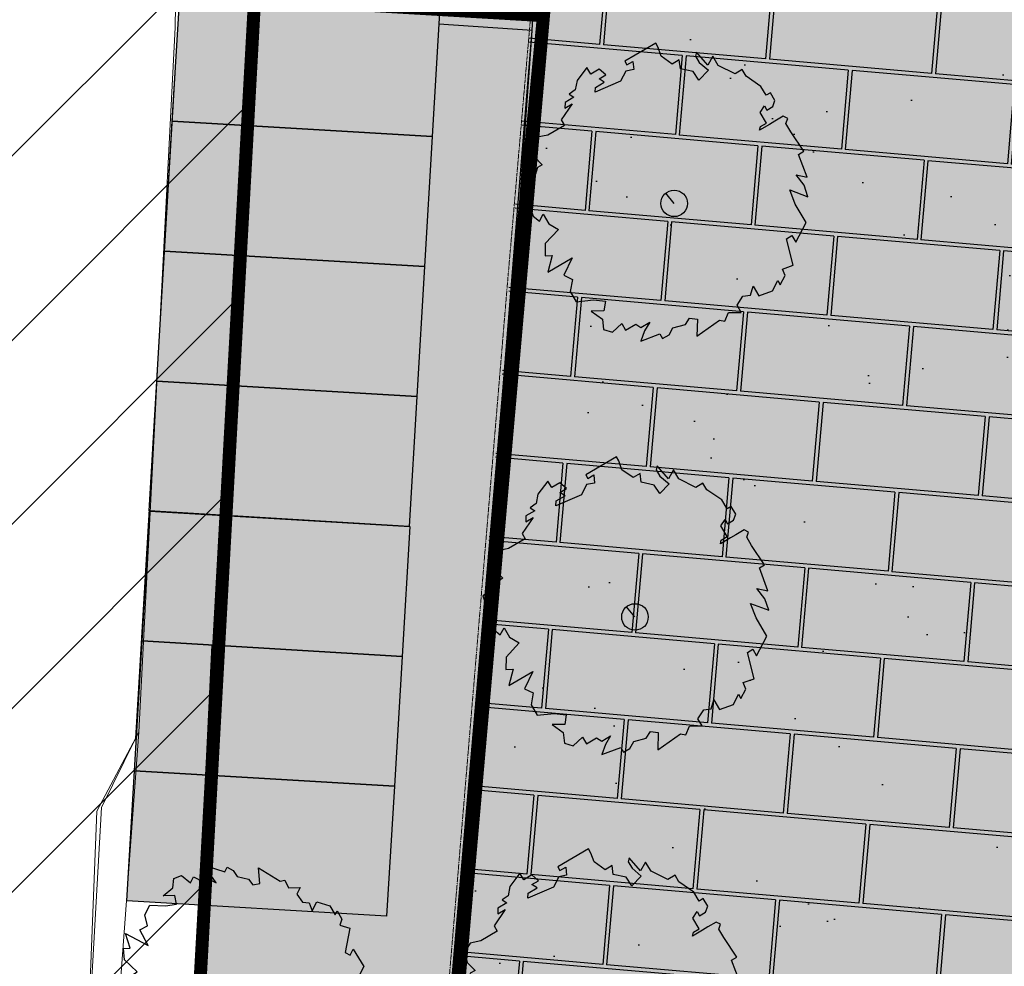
# Model space of a CAD drawing. Extents: x -1000932 to 2054797, y 285738 to 764020.
# Tile 506 of 656: x 296046 to 314953, y 556104 to 574288. Entities that reach past the tile are written whole.
import ezdxf

# ---------------------------------------------------------------- set-up
doc = ezdxf.new("R2010")
doc.units = 0
doc.header["$MEASUREMENT"] = 0
doc.linetypes.add('DASHDOT', pattern=[1, 0.5, -0.25, 0, -0.25])
doc.linetypes.add('DASHED', pattern=[0.75, 0.5, -0.25])
doc.layers.get('0').update_dxf_attribs({"color": 1, "linetype": 'CONTINUOUS'})
for name, color, linetype in [('--schets pp', 1, 'CONTINUOUS'), ('-boom', 8, 'CONTINUOUS'), ('-boom beschermd', 82, 'CONTINUOUS'), ('31.', 7, 'CONTINUOUS'), ('A-0010--', 4, 'CONTINUOUS'), ('A-0900-TERREIN', 14, 'CONTINUOUS')]:
    doc.layers.add(name, color=color, linetype=linetype)
doc.layers.add('T03', color=84, linetype='CONTINUOUS', lineweight=0)
doc.layers.add('V00', color=7, linetype='CONTINUOUS', lineweight=0)

# ---------------------------------------------------------------- blocks, each defined once
blk = doc.blocks.new('eigendomssituatie')
at = {"layer": '--schets pp', "linetype": 'Continuous', "transparency": 33554495}
h = blk.add_hatch(color=72, dxfattribs=at)
h.dxf.hatch_style = 1
edge = h.paths.add_edge_path()
edge.add_line((-4177, 36691), (18463, 34709))
edge.add_arc((17096, 29904), 4996, -8.0301, 74.1102, ccw=False)
edge.add_line((22042, 29206), (21519, 23075))
edge.add_line((21519, 23075), (20842, 15037))
edge.add_line((20842, 15037), (9221, 16017))
edge.add_line((9221, 16017), (-3884, 17237))
edge.add_line((-3884, 17237), (-5436, 504))
edge.add_line((-5436, 504), (0, 0))
edge.add_line((0, 0), (-2500, -26949))
edge.add_line((-2500, -26949), (-6847, -26546))
edge.add_line((-6847, -26546), (-6943, -27582))
edge.add_line((-6943, -27582), (-9442, -27350))
edge.add_line((-9442, -27350), (-9346, -26314))
edge.add_line((-9346, -26314), (-13692, -25911))
edge.add_line((-13692, -25911), (-13547, -23805))
edge.add_line((-13547, -23805), (-35801, -21685))
edge.add_line((-35801, -21685), (-39085, -21481))
edge.add_line((-39085, -21481), (-35449, 20057))
edge.add_line((-35449, 20057), (-40996, 20385))
edge.add_line((-40996, 20385), (-40395, 23168))
edge.add_arc((-32073, 19914), 8936, 110.3539, 158.6418, ccw=False)
edge.add_line((-35181, 28292), (-16026, 34807))
edge.add_arc((-6099, 10583), 26179, 85.788, 112.2833, ccw=False)
h = blk.add_hatch(color=140, dxfattribs=at)
h.dxf.hatch_style = 1
h.paths.add_polyline_path([(9221, 16017), (-3884, 17237), (-5436, 504), (0, 0), (-2500, -26949), (-6847, -26546), (-6943, -27582), (-9442, -27350), (-9346, -26314), (-13692, -25911), (-13542, -23750), (-24868, -22700), (-35971, -21670), (-39085, -21481), (-35919, 15171), (-35449, 20057), (-40996, 20385), (-45060, -52868), (-5988, -60874), (-5392, -55500), (3604, -48873)])
at = {"layer": '--schets pp', "color": 72, "linetype": 'Continuous', "const_width": 250}
blk.add_lwpolyline([(-4177, 36691), (18463, 34709, -0.374583), (22042, 29206), (21519, 23075), (20842, 15037), (9221, 16017), (-3884, 17237), (-5436, 504), (0, 0), (-2500, -26949), (-6847, -26546), (-6943, -27582), (-9442, -27350), (-9346, -26314), (-13692, -25911), (-13547, -23805), (-35801, -21685), (-39085, -21481), (-35449, 20057), (-40996, 20385), (-40395, 23168, -0.21387), (-35181, 28292), (-16026, 34807, -0.116125)], format="xyb", close=True, dxfattribs=at)
at = {"layer": '--schets pp', "color": 140, "linetype": 'Continuous', "const_width": 250}
blk.add_lwpolyline([(9221, 16017), (-3884, 17237), (-5436, 504), (0, 0), (-2500, -26949), (-6847, -26546), (-6943, -27582), (-9442, -27350), (-9346, -26314), (-13692, -25911), (-13542, -23750), (-24868, -22700), (-35971, -21670), (-39085, -21481), (-35919, 15171), (-35449, 20057), (-40996, 20385), (-45060, -52868), (-5988, -60874), (-5392, -55500), (3604, -48873)], close=True, dxfattribs=at)
blk = doc.blocks.new('boom')
at = {"layer": '31.', "color": 7, "linetype": 'Continuous'}
for points in [[(2252, -1106), (2174, -1256), (2210, -1343), (2134, -1385), (1982, -1306), (1886, -1256), (1704, -1162), (1724, -1227), (1831, -1282), (1731, -1475), (1810, -1584), (1849, -1510), (1958, -1566), (2000, -1669), (1928, -1809), (1853, -1770), (1769, -1930), (1516, -2125), (1455, -2242), (1326, -2176), (1036, -2338), (950, -2502), (853, -2352), (667, -2590), (646, -2521), (706, -2406), (860, -2260), (686, -2098), (595, -2253), (372, -2314), (359, -2471), (230, -2404), (44, -2552), (-1, -2709), (-40, -2785), (-597, -2495), (-564, -2431), (-457, -2486), (-449, -2341), (-589, -2322), (-691, -2147), (-1147, -1978), (-1138, -2064), (-977, -2148), (-1064, -2211), (-947, -2272), (-1056, -2379), (-1206, -2301), (-1268, -2419), (-1454, -2198), (-1493, -2035), (-1602, -1968), (-1524, -1910), (-1684, -1827), (-1691, -1726), (-1560, -1794), (-1766, -1521), (-1716, -1425), (-2016, -1269), (-2204, -1239), (-2305, -1092), (-2275, -903), (-2143, -754), (-2228, -709), (-2266, -594), (-2513, -466), (-2348, 139), (-2243, 236), (-2169, 116), (-2080, 288), (-1914, 397), (-2159, 633), (-2173, 849), (-2048, 851), (-2137, 1136), (-1701, 908), (-1864, 1205), (-1716, 1286), (-1765, 1496), (-1667, 1683), (-1367, 1668), (-1156, 1699), (-1191, 1867), (-1412, 1860), (-1226, 2010), (-1212, 2193), (-1060, 2251), (-889, 2107), (-828, 2225), (-644, 2130), (-557, 2193), (-396, 2110), (-496, 2257), (-569, 2431), (-230, 2323), (-186, 2409), (-68, 2347), (6, 2228), (227, 2181), (306, 2072), (441, 2096), (417, 2398), (831, 2139), (923, 2159), (996, 2012), (1218, 2019), (1151, 1891), (1262, 1738), (1393, 1724), (1450, 1572), (1539, 1743), (1787, 1669), (1887, 1495), (1926, 1570), (2020, 1412)], [(2020, 1412), (1980, 1296), (2174, 1237), (2080, 768), (2177, 718), (2238, 836), (2438, 502), (2265, 170), (2180, -89), (2493, 49), (2438, -158), (2305, -345), (2498, -295), (2366, -703), (2463, -753), (2252, -1106)]]:
    blk.add_lwpolyline(points, dxfattribs=at)
blk.add_circle((0, 0), 235, dxfattribs=at)
blk = doc.blocks.new('nieuwe bomen')
at = {"layer": '-boom beschermd', "linetype": 'Continuous', "true_color": 0xd5bf15, "transparency": 33554559}
h = blk.add_hatch(color=52, dxfattribs=at)
h.dxf.hatch_style = 1
h.paths.add_polyline_path([(2240, 1375), (2147, 1534), (2182, 1631), (2096, 1673), (1935, 1578), (1832, 1518), (1639, 1404), (1658, 1477), (1771, 1543), (1651, 1748), (1732, 1872), (1778, 1792), (1894, 1860), (1934, 1975), (1847, 2123), (1767, 2076), (1667, 2247), (1380, 2445), (1306, 2570), (1170, 2490), (845, 2651), (741, 2825), (644, 2655), (427, 2905), (408, 2829), (480, 2706), (657, 2556), (476, 2369), (368, 2533), (121, 2587), (98, 2757), (-38, 2677), (-250, 2828), (-308, 2997), (-355, 3077), (-947, 2730), (-907, 2662), (-793, 2728), (-776, 2570), (-928, 2542), (-1029, 2345), (-1518, 2134), (-1512, 2229), (-1342, 2330), (-1441, 2394), (-1315, 2467), (-1441, 2577), (-1600, 2484), (-1674, 2609), (-1865, 2358), (-1898, 2178), (-2014, 2098), (-1925, 2040), (-2095, 1940), (-2097, 1829), (-1958, 1911), (-2167, 1602), (-2107, 1499), (-2426, 1312), (-2630, 1269), (-2731, 1102), (-2688, 898), (-2535, 743), (-2626, 690), (-2661, 562), (-2923, 408), (-2709, -243), (-2589, -343), (-2515, -208), (-2408, -390), (-2221, -499), (-2475, -771), (-2478, -1007), (-2342, -1003), (-2423, -1319), (-1960, -1046), (-2121, -1378), (-1955, -1459), (-1996, -1691), (-1879, -1889), (-1552, -1855), (-1320, -1878), (-1349, -2063), (-1591, -2068), (-1379, -2221), (-1354, -2421), (-1184, -2474), (-1006, -2308), (-933, -2434), (-738, -2319), (-639, -2383), (-468, -2283), (-569, -2450), (-639, -2644), (-275, -2507), (-222, -2598), (-97, -2524), (-23, -2389), (215, -2326), (296, -2202), (445, -2222), (436, -2552), (872, -2246), (974, -2263), (1046, -2098), (1288, -2094), (1208, -1957), (1320, -1784), (1463, -1762), (1516, -1593), (1623, -1775), (1889, -1680), (1988, -1484), (2035, -1564), (2129, -1386), (2079, -1262), (2287, -1186), (2159, -680), (2261, -620), (2335, -745), (2534, -370), (2326, -17), (2219, 260), (2568, 128), (2496, 351), (2341, 547), (2554, 504), (2388, 941), (2490, 1001)])
at = {"layer": '-boom beschermd', "color": 52, "linetype": 'Continuous', "true_color": 0xd5bf15}
blk.add_lwpolyline([(2240, 1375), (2147, 1534), (2182, 1631), (2096, 1673), (1935, 1578), (1832, 1518), (1639, 1404), (1658, 1477), (1771, 1543), (1651, 1748), (1732, 1872), (1778, 1792), (1894, 1860), (1934, 1975), (1847, 2123), (1767, 2076), (1667, 2247), (1380, 2445), (1306, 2570), (1170, 2490), (845, 2651), (741, 2825), (644, 2655), (427, 2905), (408, 2829), (480, 2706), (657, 2556), (476, 2369), (368, 2533), (121, 2587), (98, 2757), (-38, 2677), (-250, 2828), (-308, 2997), (-355, 3077), (-947, 2730), (-907, 2662), (-793, 2728), (-776, 2570), (-928, 2542), (-1029, 2345), (-1518, 2134), (-1512, 2229), (-1342, 2330), (-1441, 2394), (-1315, 2467), (-1441, 2577), (-1600, 2484), (-1674, 2609), (-1865, 2358), (-1898, 2178), (-2014, 2098), (-1925, 2040), (-2095, 1940), (-2097, 1829), (-1958, 1911), (-2167, 1602), (-2107, 1499), (-2426, 1312), (-2630, 1269), (-2731, 1102), (-2688, 898), (-2535, 743), (-2626, 690), (-2661, 562), (-2923, 408), (-2709, -243), (-2589, -343), (-2515, -208), (-2408, -390), (-2221, -499), (-2475, -771), (-2478, -1007), (-2342, -1003), (-2423, -1319), (-1960, -1046), (-2121, -1378), (-1955, -1459), (-1996, -1691), (-1879, -1889), (-1552, -1855), (-1320, -1878), (-1349, -2063), (-1591, -2068), (-1379, -2221), (-1354, -2421), (-1184, -2474), (-1006, -2308), (-933, -2434), (-738, -2319), (-639, -2383), (-468, -2283), (-569, -2450), (-639, -2644), (-275, -2507), (-222, -2598), (-97, -2524), (-23, -2389), (215, -2326), (296, -2202), (445, -2222), (436, -2552), (872, -2246), (974, -2263), (1046, -2098), (1288, -2094), (1208, -1957), (1320, -1784), (1463, -1762), (1516, -1593), (1623, -1775), (1889, -1680), (1988, -1484), (2035, -1564), (2129, -1386), (2079, -1262), (2287, -1186), (2159, -680), (2261, -620), (2335, -745), (2534, -370), (2326, -17), (2219, 260), (2568, 128), (2496, 351), (2341, 547), (2554, 504), (2388, 941), (2490, 1001)], close=True, dxfattribs=at)
blk.add_lwpolyline([(0, 0), (-163, 196)], dxfattribs=at)
blk.add_circle((0, 0), 255, dxfattribs=at)

msp = doc.modelspace()

# ---------------------------------------------------------------- hatches: boundary and pattern name
at = {"layer": '--schets pp', "linetype": 'Continuous'}
h = msp.add_hatch(dxfattribs=at)
h.set_pattern_fill('ANSI31', color=241, scale=20000)
edge = h.paths.add_edge_path()
edge.add_line((355804.751, 599424.851), (354111.318, 580081.091))
edge.add_line((354111.318, 580081.091), (361601.667, 579453.983))
edge.add_line((361601.667, 579453.983), (354729.882, 500066.664))
edge.add_line((354729.882, 500066.664), (345617.54, 493354.472))
edge.add_line((345617.54, 493354.472), (344373.941, 482143.686))
edge.add_line((344373.941, 482143.686), (343887.106, 482209.964))
edge.add_line((343887.106, 482209.964), (340754.543, 459200.025))
edge.add_line((340754.543, 459200.025), (314922.295, 465342.604))
edge.add_line((314922.295, 465342.604), (318240.746, 486994.847))
edge.add_line((318240.746, 486994.847), (286025.011, 493299.452))
edge.add_line((286025.011, 493299.452), (290594.919, 575452.455))
edge.add_arc((309231.819, 574415.744), 18665.712, 106.9763879, 176.8161015, ccw=False)
edge.add_line((303781.849, 592268.101), (321937.569, 598455.689))
edge.add_arc((335714.424, 564014.999), 37093.974, 88.4396865, 111.8022388, ccw=False)
edge.add_line((336724.465, 601095.219), (338248.25, 600961.82))
edge.add_line((338248.25, 600961.82), (355804.751, 599424.851))
edge = h.paths.add_edge_path(flags=16)
edge.add_line((344970.746, 590335.058), (343273.997, 570953.43))
edge.add_line((343273.997, 570953.43), (350774.11, 570325.504))
edge.add_line((350774.11, 570325.504), (345157.214, 505435.484))
edge.add_line((345157.214, 505435.484), (336161.269, 498809.03))
edge.add_line((336161.269, 498809.03), (335565.152, 493435.155))
edge.add_line((335565.152, 493435.155), (335327.459, 493467.515))
edge.add_line((335327.459, 493467.515), (332334.238, 471481.093))
edge.add_line((332334.238, 471481.093), (326203.285, 472938.955))
edge.add_line((326203.285, 472938.955), (329579.121, 494965.624))
edge.add_line((329579.121, 494965.624), (296493.331, 501440.499))
edge.add_line((296493.331, 501440.499), (300579.483, 574897.046))
edge.add_arc((309231.819, 574415.744), 8665.712, 106.1143616, 176.8161015, ccw=False)
edge.add_line((306826.603, 582740.977), (325429.207, 589080.866))
edge.add_arc((335714.424, 564014.999), 27093.974, 89.0254668, 112.3096958, ccw=False)
edge.add_line((336175.238, 591105.053), (337376.144, 590999.921))
edge.add_line((337376.144, 590999.921), (344970.746, 590335.058))
h = msp.add_hatch(color=51, dxfattribs=at)
h.dxf.hatch_style = 1
h.paths.add_polyline_path([(299124.007, 574832.645), (304115.22, 574536.35), (303967.073, 572040.743), (298975.86, 572337.038)])
h = msp.add_hatch(color=51, dxfattribs=at)
h.dxf.hatch_style = 1
h.paths.add_polyline_path([(298975.86, 572337.038), (303967.073, 572040.743), (303818.925, 569545.137), (298827.712, 569841.432)])
h = msp.add_hatch(color=51, dxfattribs=at)
h.dxf.hatch_style = 1
h.paths.add_polyline_path([(298827.712, 569841.432), (303818.925, 569545.137), (303670.778, 567049.53), (298679.565, 567345.825)])
h = msp.add_hatch(color=51, dxfattribs=at)
h.dxf.hatch_style = 1
h.paths.add_polyline_path([(298693.028, 567345.026), (303684.241, 567048.731), (303536.093, 564553.124), (298544.88, 564849.419)])
h = msp.add_hatch(color=51, dxfattribs=at)
h.dxf.hatch_style = 1
h.paths.add_polyline_path([(298544.88, 564849.419), (303536.093, 564553.124), (303387.946, 562057.518), (298396.733, 562353.813)])
h = msp.add_hatch(color=51, dxfattribs=at)
h.dxf.hatch_style = 1
h.paths.add_polyline_path([(298396.733, 562353.813), (303387.946, 562057.518), (303239.798, 559561.911), (298248.585, 559858.206)])
h = msp.add_hatch(color=51, dxfattribs=at)
h.dxf.hatch_style = 1
h.paths.add_polyline_path([(298248.585, 559858.206), (303239.798, 559561.911), (303091.651, 557066.305), (298100.438, 557362.6)])
at = {"layer": '-boom', "linetype": 'Continuous', "ltscale": 100}
h = msp.add_hatch(dxfattribs=at)
h.set_pattern_fill('AR-SAND', color=102, scale=2000)
h.set_pattern_definition([(37.5, (525443, 0), (-125.987, 3853.648), [0, -3040, 0, -3400, 0, -3250]), (7.5, (525443, 0), (3539.553, 5644.292), [0, -1640, 0, -2740, 0, -1050]), (327.5, (522983, 0), (6228.284, 11.318), [0, -1000, 0, -3600, 0, -4700]), (317.5, (522983, 0), (6012.253, 1755.35), [0, -500, 0, -2360, 0, -2700])])
h.paths.add_polyline_path([(303510.389, 544865.137), (305886.133, 574077.035), (308384.711, 619307.184), (313718.144, 617118.921), (319321.144, 615802.921), (335014.08, 614571.83), (333094.789, 585192.219), (330583.64, 557369.136), (318628.179, 558440.385), (317442.561, 545408.091), (310283.289, 546072.294), (310098.665, 544211.474)])
h = msp.add_hatch(dxfattribs=at)
h.set_pattern_fill('AR-B816C', color=253, scale=200, angle=175)
h.paths.add_polyline_path([(303510.389, 544865.137), (305834.004, 574080.752), (306806.978, 590746.511), (325246.292, 597196.297), (327664.144, 597881.921), (331443.845, 598488.923), (333967.762, 598556.876), (330583.308, 557365.461), (318628.179, 558440.385), (317442.561, 545408.091), (310283.289, 546072.294), (310098.665, 544211.474)])

# ---------------------------------------------------------------- linework, layer by layer
at = {"layer": '--schets pp', "color": 241, "linetype": 'Continuous', "const_width": 100}
msp.add_lwpolyline([(344970.746, 590335.058), (343273.997, 570953.43), (350774.11, 570325.504), (345157.214, 505435.484), (336161.269, 498809.03), (335565.152, 493435.155), (335327.459, 493467.515), (332334.238, 471481.093), (326203.285, 472938.955), (329579.121, 494965.624), (296493.331, 501440.499), (300579.483, 574897.046, -0.318668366), (306826.603, 582740.977), (325429.207, 589080.866, -0.10194762), (336175.238, 591105.053), (337376.144, 590999.921)], format="xyb", close=True, dxfattribs=at)
at = {"layer": '--schets pp', "linetype": 'Continuous'}
for points in [[(299124.007, 574832.645), (304115.22, 574536.35), (303967.073, 572040.743), (298975.86, 572337.038)], [(298975.86, 572337.038), (303967.073, 572040.743), (303818.925, 569545.137), (298827.712, 569841.432)], [(298827.712, 569841.432), (303818.925, 569545.137), (303670.778, 567049.53), (298679.565, 567345.825)], [(298679.565, 567345.825), (303670.778, 567049.53), (303522.63, 564553.924), (298531.417, 564850.219)], [(298544.88, 564849.419), (303536.093, 564553.124), (303387.946, 562057.518), (298396.733, 562353.813)], [(298396.733, 562353.813), (303387.946, 562057.518), (303239.798, 559561.911), (298248.585, 559858.206)], [(298248.585, 559858.206), (303239.798, 559561.911), (303091.651, 557066.305), (298100.438, 557362.6)]]:
    msp.add_lwpolyline(points, close=True, dxfattribs=at)
for points in [[(298860.601, 544114.65), (298860.601, 544114.65), (303720.402, 543702.031), (305886.133, 574077.035), (304095.533, 574204.704)], [(299736.189, 562274.298), (299221.824, 551606.41)]]:
    msp.add_lwpolyline(points, dxfattribs=at)
at = {"linetype": 'Continuous'}
msp.add_lwpolyline([(303510.389, 544865.137), (305886.133, 574077.035), (308384.711, 619307.184), (313718.144, 617118.921), (319321.144, 615802.921), (335009.989, 614509.202), (333967.762, 598556.876), (330583.308, 557365.461), (318628.179, 558440.385), (317442.561, 545408.091), (310283.289, 546072.294), (310098.665, 544211.474), (303510.389, 544865.137)], dxfattribs=at)
at = {"layer": 'A-0010--', "color": 14, "linetype": 'DASHDOT', "lineweight": 13}
for points in [[(305417.105, 569283.648), (305880.136, 574611.585)], [(303624.175, 547883.905), (305417.105, 569283.648)]]:
    msp.add_lwpolyline(points, dxfattribs=at)
at = {"layer": 'A-0900-TERREIN', "color": 14, "linetype": 'Continuous', "lineweight": 13}
for points in [[(326970.879, 591361.78), (306133.879, 583958.78, 0.325245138), (299030.88, 574135.78), (298330.879, 560602.78), (297527.879, 559083.78), (297395.879, 555824.78), (297892.879, 554612.78), (297393.879, 546438.78), (297393.879, 546438.78), (296896.879, 540316.78), (296896.879, 540316.78), (296338.991, 531197.927), (301331.614, 530926.426), (300245.61, 510955.933), (295252.986, 511227.434), (293834.879, 487040.78), (293457.879, 477392.78), (310915.879, 474405.78), (326023.879, 472192.78), (326187.199, 472942.78), (332334.238, 471481.093), (334504.269, 470963.905)], [(326970.879, 591361.78), (306133.879, 583958.78, 0.325245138), (299030.88, 574135.78), (298330.879, 560602.78), (298073.284, 557017.708), (297892.879, 554612.78), (297892.879, 554612.78), (297393.879, 546438.78), (297075.092, 543593.936), (296970.478, 541670.195), (296896.879, 540316.78), (296414.879, 532296.78), (296355.075, 531197.052), (295091.968, 508265.25), (294934.879, 505842.78), (293834.879, 487040.78), (293457.879, 477392.78), (310915.879, 474405.78), (326023.879, 472192.78), (326187.199, 472942.78), (332334.238, 471481.093), (334504.269, 470963.905)]]:
    msp.add_lwpolyline(points, format="xyb", dxfattribs=at)
at = {"layer": 'A-0900-TERREIN', "color": 4, "linetype": 'DASHED', "lineweight": 35}
msp.add_lwpolyline([(306826.603, 582740.977), (303515.117, 544954.484)], dxfattribs=at)
at = {"layer": 'T03', "flags": 128}
for points in [[(305059.144, 563251.921), (305634.144, 569446.921)], [(306859.144, 544619.921), (303359.144, 544944.921), (305059.144, 563251.921)]]:
    msp.add_lwpolyline(points, dxfattribs=at)
at = {"layer": 'V00', "flags": 128}
msp.add_lwpolyline([(296474.144, 533414.921), (296972.144, 540298.921), (296996.53, 541544.273), (297412.144, 546408.921), (297412.144, 546408.921), (297897.144, 554523.921), (297432.144, 555868.921), (297617.144, 559153.921), (298272.144, 560478.921), (299120.144, 574778.921)], dxfattribs=at)

# ---------------------------------------------------------------- block references
at = {"layer": '--schets pp', "linetype": 'Continuous'}
for name, p in [('eigendomssituatie', (341552.883, 554308.852)), ('nieuwe bomen', (308613.394, 570759.16)), ('nieuwe bomen', (307861.022, 562814.586)), ('nieuwe bomen', (307323.938, 555281.824))]:
    msp.add_blockref(name, p, dxfattribs=at)
at = {"layer": '-boom', "linetype": 'Continuous'}
msp.add_blockref('boom', (300214.391, 555598.48), dxfattribs=at)

doc.saveas('drawing.dxf')
